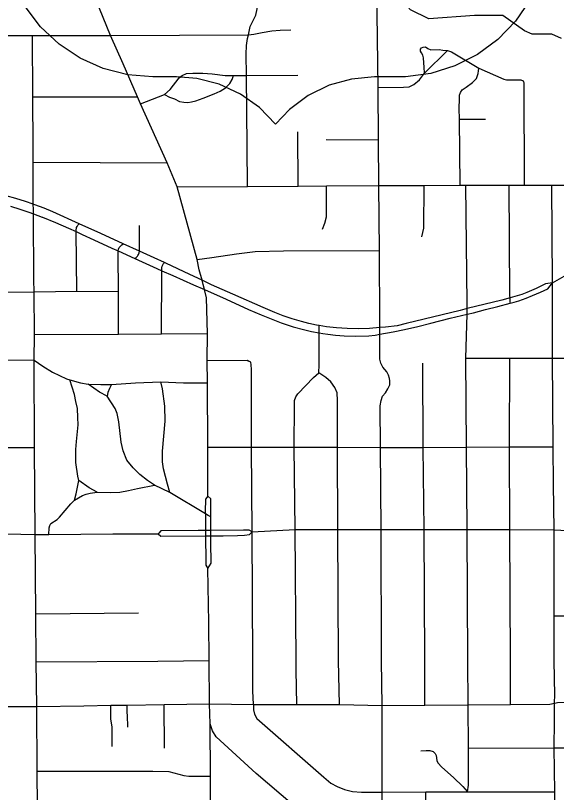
# Model space of a CAD drawing. Extents: x -1403959 to 81668, y -1400582 to 11018.
# Drawn here: x 6897 to 6973, y 8390.7 to 8499.9 of the extents above; entities that cross this region are included whole.
import ezdxf

# ---------------------------------------------------------------- set-up
doc = ezdxf.new("R2010")
doc.units = 0
for name, color, linetype in [('tdCiSectNmbr', 7, 'Continuous'), ('tdCiSectTwpRng', 7, 'Continuous'), ('tdCoSurfAsphaltUnbanded', 7, 'Continuous'), ('tdCoSurfBitum', 7, 'Continuous')]:
    doc.layers.add(name, color=color, linetype=linetype)

msp = doc.modelspace()

# ---------------------------------------------------------------- linework, layer by layer
at = {"layer": 'tdCiSectNmbr'}
for points in [[(6918.28, 8479.18), (6914.54, 8487.5), (6914.12, 8488.46), (6912.12, 8493.12), (6910.36, 8497.11), (6906.74, 8505.98)], [(6923.36, 8462.11), (6923.21, 8462.7), (6922.82, 8464.16), (6922.51, 8465.62), (6919.69, 8475.84), (6918.28, 8479.18)], [(6924.01, 8439.23), (6923.95, 8448.28), (6923.93, 8451.43), (6923.95, 8455.22), (6923.84, 8460.25), (6923.55, 8461.39), (6923.36, 8462.11)], [(6924.03, 8432.36), (6924.01, 8439.23)], [(6924.03, 8432.36), (6923.67, 8431.92), (6923.65, 8430.21), (6923.66, 8429.91)], [(6924.45, 8427.07), (6924.45, 8427.54), (6924.46, 8428.42), (6924.45, 8429.47), (6924.45, 8430.42), (6924.42, 8431.99), (6924.03, 8432.36)], [(6923.66, 8429.91), (6923.67, 8429.89), (6923.68, 8429.37), (6923.69, 8428.36), (6923.7, 8427.75), (6923.7, 8427.53), (6923.7, 8427.13)], [(6828.91, 8427.12), (6830.46, 8427.1), (6832.41, 8427.06), (6836.48, 8427.08), (6843.16, 8427.06), (6843.51, 8427.06), (6851.55, 8427.02), (6857.51, 8427.02), (6863.63, 8427), (6869.65, 8427.01), (6875.71, 8427.06), (6881.72, 8427.06), (6887.72, 8427.03), (6893.7, 8427.09), (6899.75, 8426.96), (6901.69, 8426.98), (6910.65, 8427.08)], [(6910.65, 8427.08), (6910.65, 8427.08), (6917.03, 8427.07)], [(6924.08, 8427.54), (6923.7, 8427.53), (6922.67, 8427.53), (6917.43, 8427.47), (6917.11, 8427.15), (6917.03, 8427.07)], [(6917.03, 8427.07), (6917.43, 8426.75), (6923.7, 8426.76), (6924.45, 8426.76), (6926.17, 8426.77), (6928.19, 8426.81), (6929.15, 8426.87), (6929.86, 8426.95), (6930.27, 8427.32)], [(6923.7, 8427.13), (6923.7, 8426.76), (6923.7, 8425.88), (6923.73, 8424.04), (6923.73, 8422.65), (6924.03, 8422.21)], [(6924.03, 8422.21), (6924.47, 8422.95), (6924.44, 8425.87), (6924.45, 8426.76), (6924.45, 8427.07)], [(6930.27, 8427.32), (6929.82, 8427.59), (6929.01, 8427.56), (6924.45, 8427.54), (6924.08, 8427.54)], [(6930.27, 8427.32), (6936.3, 8427.68)], [(6936.3, 8427.68), (6942.29, 8427.68), (6948.36, 8427.68), (6954.41, 8427.69), (6960.46, 8427.65), (6966.44, 8427.68), (6972.69, 8427.6), (6975.44, 8427.48), (6978.69, 8427.43), (6980.89, 8427.42), (6984.44, 8427.4), (6989.84, 8427.46)], [(6924.16, 8414.58), (6924.03, 8422.21)], [(6924.27, 8403.17), (6924.21, 8409.25), (6924.16, 8414.58)], [(6924.33, 8400.36), (6924.27, 8403.17)], [(6930.82, 8393.4), (6925.17, 8398.55), (6924.69, 8399.36), (6924.33, 8400.36)], [(6924.39, 8376.9), (6924.46, 8382.48), (6924.4, 8387.1), (6924.4, 8390.68), (6924.4, 8393), (6924.33, 8400.36)], [(6967.08, 8354.18), (6967.96, 8355.48), (6963.22, 8360.67), (6958.44, 8366.38), (6951.51, 8374.73), (6949.37, 8377.17), (6948.58, 8378.01), (6945.94, 8380.29), (6935.9, 8389.02), (6930.82, 8393.4)]]:
    msp.add_lwpolyline(points, dxfattribs=at)
at = {"layer": 'tdCiSectTwpRng'}
for points in [[(6948.01, 8482.45), (6947.95, 8489.8), (6947.75, 8503.67), (6947.75, 8505.02), (6947.62, 8517.5), (6947.55, 8524.64), (6947.41, 8549.01)], [(6929.43, 8491.46), (6929.4, 8494.45), (6929.45, 8495.69), (6929.6, 8496.68), (6929.72, 8497.2), (6929.98, 8498.35), (6930.78, 8499.95), (6930.95, 8500.86), (6931.05, 8501.94), (6931.03, 8505.88)], [(6910.36, 8497.11), (6929.72, 8497.2), (6930.49, 8497.28), (6931.63, 8497.51), (6933, 8497.74), (6934.18, 8497.85), (6935.69, 8497.87)], [(6881.22, 8497.11), (6892.18, 8497.11), (6899.39, 8497.09), (6910.36, 8497.11)], [(6899.5, 8472.65), (6899.48, 8473.39), (6899.48, 8473.58), (6899.48, 8479.29), (6899.49, 8481.51), (6899.44, 8488.46), (6899.39, 8497.09)], [(6947.95, 8489.8), (6951.52, 8489.82), (6952.32, 8489.89), (6952.97, 8490.2), (6953.74, 8490.85), (6954.48, 8491.79), (6957.69, 8494.98)], [(6954.48, 8491.79), (6954.42, 8492.64), (6954.37, 8493.23), (6954.34, 8493.96), (6954.25, 8494.34), (6954.02, 8494.64), (6953.89, 8494.91), (6953.9, 8495.18), (6954.04, 8495.37), (6954.28, 8495.47), (6954.59, 8495.49), (6954.93, 8495.25), (6955.36, 8495.08), (6956.51, 8495.11), (6957.02, 8495.05), (6957.69, 8494.98)], [(6957.69, 8494.98), (6958.24, 8494.81), (6962.1, 8492.51), (6965.61, 8490.97), (6965.97, 8490.88), (6968.01, 8490.87), (6968.33, 8490.73), (6968.37, 8490.65)], [(6959.34, 8486.84), (6959.36, 8488.21), (6959.4, 8488.71), (6959.54, 8489.09), (6959.78, 8489.46), (6960.32, 8489.85), (6961.19, 8490.51), (6961.77, 8491.07), (6962, 8491.77), (6962.1, 8492.51)], [(6914.54, 8487.5), (6917.95, 8488.79), (6918.71, 8489.51), (6919.97, 8491.16), (6920.42, 8491.49), (6921.02, 8491.74), (6921.9, 8491.82), (6923.33, 8491.81), (6924.62, 8491.71), (6926.45, 8491.48), (6927.64, 8491.45), (6929.43, 8491.46), (6936.65, 8491.5)], [(6917.95, 8488.79), (6918.63, 8488.42), (6919.34, 8488.18), (6920.02, 8487.84), (6920.64, 8487.72), (6921.19, 8487.69), (6921.73, 8487.75), (6922.35, 8487.93), (6923.34, 8488.29), (6924.91, 8488.91), (6925.77, 8489.29), (6926.49, 8489.76), (6927.1, 8490.36), (6927.45, 8490.89), (6927.64, 8491.45)], [(6929.61, 8475.88), (6929.54, 8481.43), (6929.43, 8491.46)], [(6968.52, 8476.06), (6968.47, 8490.43), (6968.37, 8490.65)], [(6899.44, 8488.46), (6914.12, 8488.46)], [(6959.49, 8476.08), (6959.38, 8485.34), (6959.34, 8486.84)], [(6959.38, 8485.34), (6963.05, 8485.34)], [(6936.69, 8475.9), (6936.68, 8483.55)], [(6940.65, 8482.49), (6948.01, 8482.45)], [(6948.07, 8476.03), (6948.01, 8482.45)], [(6899.48, 8479.29), (6918.28, 8479.18)], [(6919.69, 8475.84), (6929.61, 8475.88), (6936.69, 8475.9), (6940.71, 8475.97), (6948.07, 8476.03), (6954.4, 8476.02), (6959.49, 8476.08), (6960.29, 8476.08), (6966.34, 8476.07), (6968.52, 8476.06), (6972.36, 8476.06), (6972.36, 8476.06)], [(6940.11, 8469.89), (6940.45, 8470.74), (6940.69, 8471.61), (6940.71, 8475.97)], [(6948.2, 8455.54), (6948.19, 8456.05), (6948.19, 8456.69), (6948.12, 8466.87), (6948.07, 8476.03)], [(6954.08, 8468.8), (6954.35, 8470.04), (6954.4, 8476.02)], [(6960.47, 8458.25), (6960.47, 8458.71), (6960.46, 8459.45), (6960.29, 8476.08)], [(6966.49, 8459.55), (6966.5, 8459.79), (6966.48, 8460.23), (6966.47, 8460.56), (6966.34, 8476.07)], [(6972.36, 8476.06), (6980.44, 8476.07)], [(6972.47, 8462.33), (6972.36, 8476.06)], [(6923.21, 8462.7), (6921.51, 8463.5), (6918.11, 8465.11), (6917.93, 8465.19), (6916.46, 8465.87), (6914.42, 8466.79), (6912.11, 8467.83), (6908.97, 8469.26), (6905.94, 8470.63), (6902.24, 8472.31), (6901.02, 8472.83), (6899.71, 8473.31), (6899.48, 8473.39), (6898.38, 8473.76), (6897.05, 8474.18), (6895.7, 8474.56)], [(6896.3, 8473.11), (6897.59, 8472.71), (6898.87, 8472.28), (6899.5, 8472.05), (6900.76, 8471.58), (6900.78, 8471.57), (6902.61, 8470.8), (6904.44, 8470.03), (6905.5, 8469.53), (6906.36, 8469.13), (6907.99, 8468.39), (6910.55, 8467.23), (6911.42, 8466.83), (6913.76, 8465.76), (6914.81, 8465.28), (6916.84, 8464.35), (6917.56, 8464.03), (6919.1, 8463.35)], [(6899.58, 8462.74), (6899.5, 8472.05), (6899.5, 8472.65)], [(6905.58, 8470.1), (6905.64, 8470.25), (6905.77, 8470.45), (6905.94, 8470.63)], [(6905.62, 8461.16), (6905.5, 8469.53), (6905.5, 8469.78), (6905.55, 8470.02), (6905.58, 8470.1)], [(6914.19, 8466.18), (6914.27, 8466.31), (6914.37, 8466.54), (6914.42, 8466.79), (6914.41, 8467.08), (6914.4, 8470.4)], [(6911.46, 8455.14), (6911.45, 8461.11), (6911.44, 8466.31), (6911.42, 8466.83), (6911.48, 8467.08), (6911.58, 8467.3)], [(6911.58, 8467.3), (6911.58, 8467.31), (6911.73, 8467.51), (6911.91, 8467.69), (6912.11, 8467.83)], [(6913.76, 8465.76), (6913.97, 8465.91), (6914.14, 8466.1), (6914.19, 8466.18)], [(6922.51, 8465.62), (6924.57, 8465.91), (6928.03, 8466.39), (6930.69, 8466.72), (6934.66, 8466.81), (6948.12, 8466.87)], [(6917.51, 8455.19), (6917.56, 8464.03), (6917.56, 8464.05), (6917.54, 8464.25), (6917.56, 8464.46), (6917.61, 8464.66), (6917.69, 8464.86), (6917.8, 8465.03), (6917.93, 8465.19)], [(6919.1, 8463.35), (6922.01, 8462.07), (6923.55, 8461.39)], [(6972.47, 8462.33), (6974.43, 8463.46), (6975.61, 8463.91)], [(6899.64, 8455.07), (6899.59, 8461.06), (6899.58, 8462.74)], [(6927.53, 8460.74), (6924.55, 8462.07), (6923.21, 8462.7)], [(6923.55, 8461.39), (6926.58, 8460.05), (6929.75, 8458.61), (6931.52, 8457.82), (6934.34, 8456.7), (6936.02, 8456.16), (6937.44, 8455.76), (6938.59, 8455.51), (6939.67, 8455.32), (6940.18, 8455.23), (6940.89, 8455.13), (6941.98, 8454.98), (6943.17, 8454.91), (6944.82, 8454.85), (6946.65, 8454.91), (6947.53, 8454.97), (6948.2, 8455.1), (6950.07, 8455.47), (6951.66, 8455.79), (6953.52, 8456.2), (6955.36, 8456.69), (6958.06, 8457.35), (6960.46, 8457.93), (6961.33, 8458.14), (6963.02, 8458.58), (6964.78, 8459.03), (6966.49, 8459.48), (6967.05, 8459.63), (6967.7, 8459.82), (6968.76, 8460.19), (6969.65, 8460.55), (6970.78, 8461.04), (6971.81, 8461.48), (6972.47, 8462.33)], [(6972.47, 8462.33), (6971.47, 8462.18), (6970.83, 8461.85), (6970.18, 8461.54), (6969.52, 8461.25), (6968.85, 8460.96), (6968.16, 8460.71), (6967.47, 8460.49), (6966.48, 8460.23), (6965.31, 8459.92), (6960.47, 8458.71), (6959.48, 8458.47), (6951.89, 8456.6), (6950.64, 8456.3), (6949, 8456.12), (6948.19, 8456.05), (6946.75, 8455.94), (6945.25, 8455.87), (6943.6, 8455.91), (6942.08, 8456), (6940.71, 8456.16), (6939.68, 8456.33), (6939.28, 8456.4), (6938.22, 8456.62), (6937.17, 8456.89), (6935.89, 8457.26), (6934.59, 8457.71), (6933.45, 8458.17), (6931.78, 8458.86), (6927.53, 8460.74)], [(6972.53, 8439.27), (6972.44, 8451.74), (6972.43, 8458.77), (6972.47, 8462.33)], [(6887.47, 8461.09), (6893.52, 8461.02), (6899.59, 8461.06), (6899.59, 8461.06)], [(6899.59, 8461.06), (6905.62, 8461.16), (6911.45, 8461.11)], [(6960.58, 8403.03), (6960.57, 8409.2), (6960.46, 8427.65), (6960.37, 8439.24), (6960.29, 8451.74), (6960.46, 8457.93), (6960.47, 8458.25)], [(6939.68, 8455.81), (6939.68, 8456.33)], [(6899.64, 8455.07), (6911.46, 8455.14), (6917.51, 8455.19), (6923.95, 8455.22)], [(6939.66, 8450.79), (6939.67, 8455.32), (6939.68, 8455.8)], [(6948.36, 8427.68), (6948.27, 8439.2), (6948.22, 8445.06), (6948.36, 8445.78), (6948.58, 8446.39), (6948.97, 8446.88), (6949.32, 8447.42), (6949.57, 8448.01), (6949.58, 8448.58), (6949.55, 8448.91), (6949.41, 8449.34), (6949.15, 8449.83), (6948.62, 8450.48), (6948.34, 8451.05), (6948.19, 8451.61), (6948.2, 8455.1), (6948.2, 8455.54)], [(6899.75, 8426.96), (6899.68, 8439.19), (6899.62, 8451.48), (6899.64, 8455.07)], [(6875.45, 8451.53), (6881.47, 8451.5), (6887.57, 8451.5), (6893.59, 8451.52), (6899.62, 8451.48)], [(6899.62, 8451.48), (6900.82, 8450.62), (6902.19, 8449.8), (6904.17, 8448.84), (6904.61, 8448.71), (6906.13, 8448.26), (6907.2, 8448.11), (6908.98, 8448.03), (6910.46, 8448.05), (6913.87, 8448.27), (6917.43, 8448.41), (6920.58, 8448.28), (6923.95, 8448.28)], [(6923.93, 8451.43), (6929.56, 8451.45), (6929.76, 8451.34)], [(6930.36, 8405.01), (6930.36, 8409.19), (6930.27, 8427.32), (6930.16, 8439.25), (6930.14, 8450.14), (6930.1, 8450.8), (6930.04, 8451.19), (6929.76, 8451.34)], [(6954.52, 8402.97), (6954.49, 8409.26), (6954.41, 8427.69), (6954.28, 8439.2), (6954.24, 8451.03)], [(6960.29, 8451.74), (6966.44, 8451.75), (6972.44, 8451.74), (6975.48, 8451.74), (6980.78, 8451.75), (6996.73, 8451.89)], [(6966.56, 8403.07), (6966.53, 8409.26), (6966.44, 8427.68), (6966.39, 8439.28), (6966.44, 8451.75)], [(6942.29, 8427.68), (6942.26, 8439.23), (6942.22, 8445.82), (6942.19, 8446.88), (6941.87, 8447.62), (6941.28, 8448.41), (6940.61, 8449.05), (6939.62, 8449.68), (6939.66, 8450.79)], [(6905.27, 8431.8), (6905.5, 8432.66), (6905.87, 8434.54), (6905.75, 8435.17), (6905.49, 8437.09), (6905.46, 8438.92), (6905.57, 8440.06), (6905.79, 8442.36), (6905.76, 8443.43), (6905.68, 8444.66), (6905.47, 8445.65), (6905.26, 8446.63), (6904.61, 8448.71)], [(6936.3, 8427.68), (6936.17, 8439.22), (6936.19, 8445.16), (6936.21, 8445.78), (6936.37, 8446.3), (6936.66, 8446.74), (6938.86, 8449.02), (6939.62, 8449.68)], [(6909.86, 8446.43), (6908.78, 8446.99), (6907.2, 8448.11)], [(6910.46, 8448.05), (6910.18, 8447.48), (6909.98, 8446.9), (6909.86, 8446.43)], [(6918.67, 8432.89), (6918.34, 8434.04), (6917.77, 8436.2), (6917.63, 8437.2), (6917.65, 8438.69), (6918.04, 8442.9), (6917.97, 8445.02), (6917.65, 8447.44), (6917.43, 8448.41)], [(6916.53, 8433.9), (6915.54, 8434.56), (6914.45, 8435.38), (6913.52, 8436.34), (6912.65, 8437.43), (6912.11, 8438.72), (6911.83, 8439.96), (6911.53, 8442.81), (6911.26, 8443.97), (6910.98, 8444.66), (6909.86, 8446.43)], [(6875.61, 8439.19), (6881.6, 8439.16), (6887.67, 8439.17), (6893.65, 8439.18), (6899.68, 8439.19)], [(6924.01, 8439.23), (6930.16, 8439.25)], [(6930.16, 8439.25), (6936.17, 8439.22), (6942.26, 8439.23), (6948.27, 8439.2), (6954.28, 8439.2), (6960.37, 8439.24), (6966.39, 8439.28), (6972.53, 8439.27)], [(6972.57, 8434.04), (6972.53, 8439.27)], [(6908.47, 8432.94), (6907.34, 8433.53), (6905.87, 8434.54)], [(6901.69, 8426.98), (6901.7, 8427.9), (6901.8, 8428.24), (6901.96, 8428.49), (6902.83, 8429.06), (6903.19, 8429.41), (6904.75, 8431.26), (6905.27, 8431.8), (6906.41, 8432.44), (6906.91, 8432.64), (6907.47, 8432.78), (6908.47, 8432.94), (6910.35, 8432.86), (6911.66, 8432.91), (6912.89, 8433.13), (6914.12, 8433.45), (6916.53, 8433.9)], [(6918.67, 8432.89), (6916.53, 8433.9)], [(6972.69, 8427.6), (6972.57, 8434.04)], [(6924.07, 8429.65), (6923.67, 8429.89), (6918.67, 8432.89)], [(6924.45, 8429.47), (6924.07, 8429.65)], [(6899.86, 8415.84), (6899.75, 8426.96)], [(6936.43, 8407.9), (6936.41, 8409.22), (6936.3, 8427.68)], [(6942.5, 8403.1), (6942.37, 8409.2), (6942.29, 8427.68)], [(6948.58, 8378.01), (6948.53, 8390.75), (6948.5, 8402.95), (6948.41, 8409.23), (6948.36, 8427.68)], [(6972.77, 8404.37), (6972.7, 8409.2), (6972.68, 8415.54), (6972.69, 8427.6)], [(6899.86, 8415.84), (6914.26, 8415.98)], [(6899.99, 8402.8), (6899.9, 8409.05), (6899.86, 8415.84)], [(6972.68, 8415.54), (6975.45, 8415.53), (6978.74, 8415.52), (6984.45, 8415.54)], [(6899.9, 8409.05), (6916.97, 8409.15)], [(6916.97, 8409.15), (6924.21, 8409.25)], [(6936.51, 8403.08), (6936.43, 8407.9)], [(6930.42, 8403.09), (6930.36, 8405.01)], [(6972.72, 8400.73), (6972.75, 8403.11), (6972.75, 8403.25), (6972.75, 8403.34), (6972.77, 8404.37)], [(6875.85, 8402.77), (6881.89, 8402.8), (6887.98, 8402.8), (6893.92, 8402.8), (6899.99, 8402.8), (6906.6, 8402.9), (6910.38, 8402.96), (6912.68, 8402.99), (6917.9, 8403.07), (6924.27, 8403.17)], [(6900.17, 8378.63), (6900.04, 8393.7), (6899.99, 8402.8), (6899.99, 8402.8)], [(6910.56, 8397.18), (6910.56, 8399.88), (6910.37, 8401.07), (6910.38, 8402.96)], [(6912.78, 8400.25), (6912.75, 8401.22), (6912.69, 8402.28), (6912.68, 8402.99)], [(6917.91, 8396.96), (6917.9, 8403.07)], [(6924.27, 8403.17), (6930.42, 8403.09), (6936.51, 8403.08), (6942.5, 8403.1), (6948.5, 8402.95), (6954.52, 8402.97), (6960.58, 8403.03), (6966.56, 8403.07), (6972.1, 8403.11), (6972.72, 8403.25)], [(6930.42, 8403.09), (6930.43, 8402.32), (6930.59, 8401.7), (6930.9, 8401.1), (6940.31, 8392.85), (6941.32, 8392.04), (6942.2, 8391.53), (6943.24, 8391.13), (6943.62, 8391.04)], [(6960.49, 8390.79), (6960.65, 8391.72), (6960.66, 8396.94), (6960.58, 8403.03)], [(6972.72, 8403.25), (6972.75, 8403.25), (6972.77, 8403.26)], [(6972.77, 8403.26), (6973.17, 8403.34), (6979.97, 8403.42)], [(6972.86, 8371.87), (6972.85, 8378.44), (6972.83, 8380.59), (6972.77, 8390.82), (6972.7, 8397), (6972.72, 8400.73), (6972.72, 8400.73)], [(6912.78, 8399.89), (6912.78, 8400.25)], [(6972.7, 8397), (6975.43, 8396.97), (6989.23, 8396.92), (6990.08, 8396.92), (6990.83, 8397.13), (6991.74, 8397.65), (6992.38, 8398.2), (6992.84, 8398.52), (6993.67, 8398.87), (6994.69, 8399.11), (6996.69, 8399.1), (6996.99, 8399.1)], [(6953.93, 8396.55), (6954.72, 8396.62), (6955.22, 8396.59), (6955.7, 8396.48), (6955.97, 8396.21), (6956.12, 8395.92), (6956.19, 8395.19), (6956.34, 8394.86), (6956.91, 8394.28), (6958.55, 8392.83)], [(6960.66, 8396.94), (6972.7, 8397)], [(6900.04, 8393.7), (6916.3, 8393.7), (6918.52, 8393.64), (6920.65, 8393.09), (6921.36, 8392.99), (6922.18, 8393), (6924.4, 8393)], [(6958.55, 8392.83), (6959.86, 8391.56), (6960.49, 8390.79)], [(6943.62, 8391.04), (6944.18, 8390.89)], [(6944.18, 8390.89), (6944.35, 8390.84), (6945.61, 8390.75), (6948.53, 8390.75)], [(6948.53, 8390.75), (6954.65, 8390.8)], [(6951.51, 8374.73), (6954.25, 8378.08), (6954.56, 8378.66), (6954.66, 8379.15), (6954.66, 8380.11), (6954.64, 8388.86), (6954.65, 8390.8)], [(6954.65, 8390.8), (6960.49, 8390.79), (6972.77, 8390.82)]]:
    msp.add_lwpolyline(points, dxfattribs=at)
at = {"layer": 'tdCoSurfAsphaltUnbanded'}
msp.add_lwpolyline([(6969.25, 8502.05), (6967.25, 8499.11), (6964.78, 8496.55), (6961.91, 8494.44), (6958.74, 8492.83), (6955.34, 8491.77), (6951.81, 8491.3), (6950.05, 8491.28), (6947.46, 8491.28), (6944.21, 8490.98), (6941.06, 8490.1), (6938.12, 8488.65), (6935.5, 8486.7), (6933.55, 8484.65), (6931.26, 8486.99), (6928.6, 8488.87), (6925.63, 8490.25), (6922.46, 8491.05), (6919.63, 8491.28), (6916.31, 8491.28), (6912.77, 8491.58), (6909.32, 8492.46), (6906.07, 8493.92), (6903.11, 8495.89), (6900.52, 8498.33), (6898.37, 8501.17)], dxfattribs=at)
at = {"layer": 'tdCoSurfBitum'}
msp.add_lwpolyline([(6973.71, 8496.66), (6972.34, 8497.28), (6969.59, 8497.28), (6968.52, 8497.74), (6965.47, 8499.89), (6961.5, 8499.9), (6955.08, 8499.45), (6952.49, 8500.68), (6946.7, 8507.26), (6946.09, 8509.09), (6944.57, 8510.32), (6942.89, 8510.47), (6940.6, 8509.56), (6937.7, 8509.87), (6934.8, 8511.25), (6932.66, 8512.48)], dxfattribs=at)

doc.saveas('drawing.dxf')
